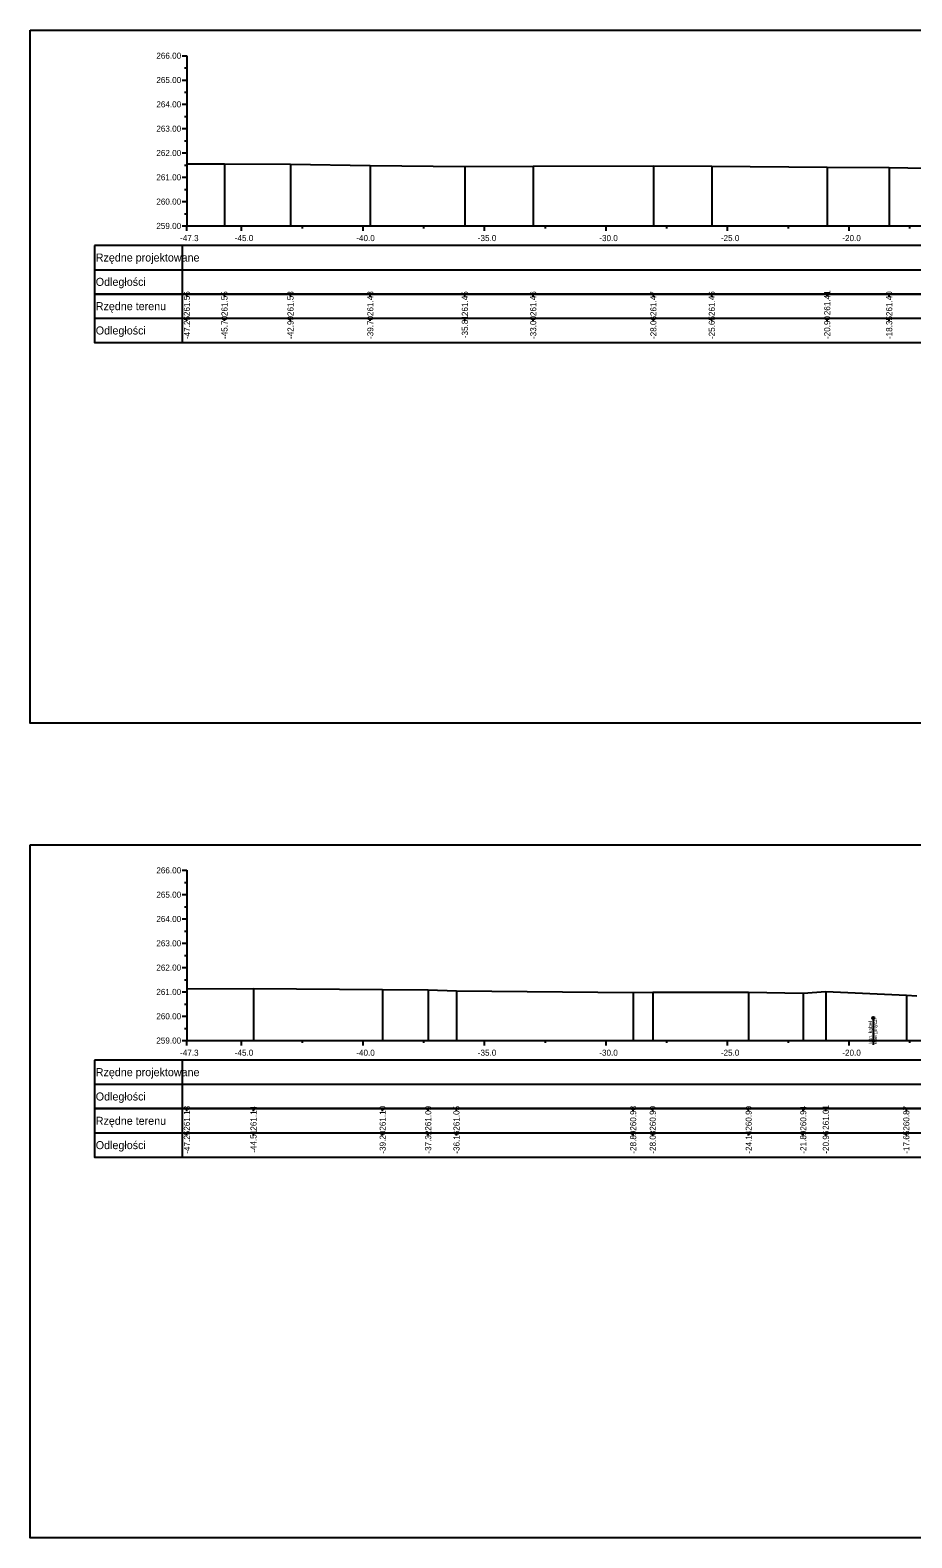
# Model space of a CAD drawing. Extents: x 6516023 to 6560129, y 5513077 to 5529206.
# Drawn here: x 6519904.5 to 6519940.8, y 5514451.2 to 5514513.2 of the extents above; entities that cross this region are included whole.
import ezdxf

# ---------------------------------------------------------------- set-up
doc = ezdxf.new("R2010")
doc.units = 0
for name, color, linetype in [('TOR_PRZEK_P-kable', 7, 'Continuous'), ('TOR_PRZEK_P-tabelka istniejace', 7, 'Continuous'), ('TOR_PRZEK_P-tabelka projektowane', 7, 'Continuous'), ('TOR_PRZEK_P-teren istniejacy', 7, 'Continuous'), ('TOR_PRZEK_P-uklad odniesienia', 7, 'Continuous'), ('TOR_RAMKI-ramka+tabelka 1', 7, 'Continuous')]:
    doc.layers.add(name, color=color, linetype=linetype)

msp = doc.modelspace()

# ---------------------------------------------------------------- linework, layer by layer
at = {"layer": 'TOR_PRZEK_P-kable'}
msp.add_line((6519939.204, 5514472.534), (6519939.204, 5514471.424), dxfattribs=at)
msp.add_circle((6519939.204, 5514472.534), 0.05, dxfattribs=at)
at = {"layer": 'TOR_PRZEK_P-tabelka istniejace'}
for p, q in [((6519907.163, 5514502.306), (6519907.163, 5514500.306)), ((6519910.763, 5514502.306), (6519910.763, 5514500.306)), ((6519910.963, 5514502.206), (6519910.963, 5514502.306)), ((6519912.509, 5514502.206), (6519912.509, 5514502.306)), ((6519915.225, 5514502.206), (6519915.225, 5514502.306)), ((6519918.51, 5514502.206), (6519918.51, 5514502.306)), ((6519922.4, 5514502.206), (6519922.4, 5514502.306)), ((6519925.212, 5514502.206), (6519925.212, 5514502.306)), ((6519930.157, 5514502.206), (6519930.157, 5514502.306)), ((6519932.56, 5514502.206), (6519932.56, 5514502.306)), ((6519937.309, 5514502.206), (6519937.309, 5514502.306)), ((6519939.859, 5514502.206), (6519939.859, 5514502.306)), ((6519907.163, 5514501.306), (6520000.963, 5514501.306)), ((6519910.963, 5514501.206), (6519910.963, 5514501.306)), ((6519912.509, 5514501.206), (6519912.509, 5514501.306)), ((6519915.225, 5514501.206), (6519915.225, 5514501.306)), ((6519918.51, 5514501.206), (6519918.51, 5514501.306)), ((6519922.4, 5514501.206), (6519922.4, 5514501.306)), ((6519925.212, 5514501.206), (6519925.212, 5514501.306)), ((6519930.157, 5514501.206), (6519930.157, 5514501.306)), ((6519932.56, 5514501.206), (6519932.56, 5514501.306)), ((6519937.309, 5514501.206), (6519937.309, 5514501.306)), ((6519939.859, 5514501.206), (6519939.859, 5514501.306)), ((6519907.163, 5514468.806), (6519907.163, 5514466.806)), ((6519910.763, 5514468.806), (6519910.763, 5514466.806)), ((6519910.963, 5514468.706), (6519910.963, 5514468.806)), ((6519913.703, 5514468.706), (6519913.703, 5514468.806)), ((6519919.017, 5514468.706), (6519919.017, 5514468.806)), ((6519920.891, 5514468.706), (6519920.891, 5514468.806)), ((6519922.055, 5514468.706), (6519922.055, 5514468.806)), ((6519929.326, 5514468.706), (6519929.326, 5514468.806)), ((6519930.132, 5514468.706), (6519930.132, 5514468.806)), ((6519934.077, 5514468.706), (6519934.077, 5514468.806)), ((6519936.323, 5514468.706), (6519936.323, 5514468.806)), ((6519937.252, 5514468.706), (6519937.252, 5514468.806)), ((6519940.566, 5514468.706), (6519940.566, 5514468.806)), ((6519907.163, 5514467.806), (6520000.963, 5514467.806)), ((6519910.963, 5514467.706), (6519910.963, 5514467.806)), ((6519913.703, 5514467.706), (6519913.703, 5514467.806)), ((6519919.017, 5514467.706), (6519919.017, 5514467.806)), ((6519920.891, 5514467.706), (6519920.891, 5514467.806)), ((6519922.055, 5514467.706), (6519922.055, 5514467.806)), ((6519929.326, 5514467.706), (6519929.326, 5514467.806)), ((6519930.132, 5514467.706), (6519930.132, 5514467.806)), ((6519934.077, 5514467.706), (6519934.077, 5514467.806)), ((6519936.323, 5514467.706), (6519936.323, 5514467.806)), ((6519937.252, 5514467.706), (6519937.252, 5514467.806)), ((6519940.566, 5514467.706), (6519940.566, 5514467.806))]:
    msp.add_line(p, q, dxfattribs=at)
for points in [[(6519910.963, 5514507.661), (6519910.963, 5514505.306), (6519910.963, 5514505.176), (6519910.963, 5514505.106)], [(6519912.509, 5514507.66), (6519912.509, 5514505.306), (6519912.509, 5514505.176), (6519912.509, 5514505.106)], [(6519915.225, 5514507.639), (6519915.225, 5514505.306), (6519915.225, 5514505.176), (6519915.225, 5514505.106)], [(6519918.51, 5514507.586), (6519918.51, 5514505.306), (6519918.51, 5514505.176), (6519918.51, 5514505.106)], [(6519922.4, 5514507.556), (6519922.4, 5514505.306), (6519922.4, 5514505.176), (6519922.4, 5514505.106)], [(6519925.212, 5514507.568), (6519925.212, 5514505.306), (6519925.212, 5514505.176), (6519925.212, 5514505.106)], [(6519930.157, 5514507.573), (6519930.157, 5514505.306), (6519930.157, 5514505.176), (6519930.157, 5514505.106)], [(6519932.56, 5514507.569), (6519932.56, 5514505.306), (6519932.56, 5514505.176), (6519932.56, 5514505.106)], [(6519937.309, 5514507.52), (6519937.309, 5514505.306), (6519937.309, 5514505.176), (6519937.309, 5514505.106)], [(6519939.859, 5514507.508), (6519939.859, 5514505.306), (6519939.859, 5514505.176), (6519939.859, 5514505.106)], [(6519910.963, 5514473.731), (6519910.963, 5514471.806), (6519910.963, 5514471.676), (6519910.963, 5514471.606)], [(6519913.703, 5514473.741), (6519913.703, 5514471.806), (6519913.703, 5514471.676), (6519913.703, 5514471.606)], [(6519919.017, 5514473.702), (6519919.017, 5514471.806), (6519919.017, 5514471.676), (6519919.017, 5514471.606)], [(6519920.891, 5514473.695), (6519920.891, 5514471.806), (6519920.891, 5514471.676), (6519920.891, 5514471.606)], [(6519922.055, 5514473.654), (6519922.055, 5514471.806), (6519922.055, 5514471.676), (6519922.055, 5514471.606)], [(6519929.326, 5514473.588), (6519929.326, 5514471.806), (6519929.326, 5514471.676), (6519929.326, 5514471.606)], [(6519930.132, 5514473.597), (6519930.132, 5514471.806), (6519930.132, 5514471.676), (6519930.132, 5514471.606)], [(6519934.077, 5514473.597), (6519934.077, 5514471.806), (6519934.077, 5514471.676), (6519934.077, 5514471.606)], [(6519936.323, 5514473.551), (6519936.323, 5514471.806), (6519936.323, 5514471.676), (6519936.323, 5514471.606)], [(6519937.252, 5514473.617), (6519937.252, 5514471.806), (6519937.252, 5514471.676), (6519937.252, 5514471.606)], [(6519940.566, 5514473.476), (6519940.566, 5514471.806), (6519940.566, 5514471.676), (6519940.566, 5514471.606)]]:
    msp.add_lwpolyline(points, dxfattribs=at)
for points in [[(6519907.163, 5514502.306), (6519907.163, 5514500.306), (6520000.963, 5514500.306), (6520000.963, 5514502.306)], [(6519907.163, 5514468.806), (6519907.163, 5514466.806), (6520000.963, 5514466.806), (6520000.963, 5514468.806)]]:
    msp.add_lwpolyline(points, close=True, dxfattribs=at)
at = {"layer": 'TOR_PRZEK_P-tabelka projektowane'}
for p, q in [((6519907.163, 5514504.306), (6519907.163, 5514502.306)), ((6519910.763, 5514504.306), (6519910.763, 5514502.306)), ((6519907.163, 5514503.306), (6520000.963, 5514503.306)), ((6519907.163, 5514470.806), (6519907.163, 5514468.806)), ((6519910.763, 5514470.806), (6519910.763, 5514468.806)), ((6519907.163, 5514469.806), (6520000.963, 5514469.806))]:
    msp.add_line(p, q, dxfattribs=at)
for points in [[(6519907.163, 5514504.306), (6519907.163, 5514502.306), (6520000.963, 5514502.306), (6520000.963, 5514504.306)], [(6519907.163, 5514470.806), (6519907.163, 5514468.806), (6520000.963, 5514468.806), (6520000.963, 5514470.806)]]:
    msp.add_lwpolyline(points, close=True, dxfattribs=at)
at = {"layer": 'TOR_PRZEK_P-teren istniejacy'}
for points in [[(6519910.963, 5514507.661), (6519912.509, 5514507.66), (6519915.225, 5514507.639), (6519918.51, 5514507.586), (6519922.4, 5514507.556), (6519925.212, 5514507.568), (6519930.157, 5514507.573), (6519932.56, 5514507.569), (6519937.309, 5514507.52), (6519939.859, 5514507.508), (6519942.155, 5514507.466)], [(6519910.963, 5514473.731), (6519913.703, 5514473.741), (6519919.017, 5514473.702), (6519920.891, 5514473.695), (6519922.055, 5514473.654), (6519929.326, 5514473.588), (6519930.132, 5514473.597), (6519934.077, 5514473.597), (6519936.323, 5514473.551), (6519937.252, 5514473.617), (6519940.566, 5514473.476), (6519941.001, 5514473.449)]]:
    msp.add_lwpolyline(points, dxfattribs=at)
at = {"layer": 'TOR_PRZEK_P-uklad odniesienia'}
for p, q in [((6519910.763, 5514512.106), (6519910.963, 5514512.106)), ((6519910.963, 5514512.106), (6519910.963, 5514505.106)), ((6519910.863, 5514511.606), (6519910.963, 5514511.606)), ((6519910.763, 5514511.106), (6519910.963, 5514511.106)), ((6519910.763, 5514510.106), (6519910.963, 5514510.106)), ((6519910.863, 5514510.606), (6519910.963, 5514510.606)), ((6519910.863, 5514509.606), (6519910.963, 5514509.606)), ((6519910.763, 5514509.106), (6519910.963, 5514509.106)), ((6519910.863, 5514508.606), (6519910.963, 5514508.606)), ((6519910.763, 5514508.106), (6519910.963, 5514508.106)), ((6519910.863, 5514507.606), (6519910.963, 5514507.606)), ((6519910.763, 5514507.106), (6519910.963, 5514507.106)), ((6519910.863, 5514506.606), (6519910.963, 5514506.606)), ((6519910.763, 5514506.106), (6519910.963, 5514506.106)), ((6519910.763, 5514505.106), (6519910.963, 5514505.106)), ((6519910.863, 5514505.606), (6519910.963, 5514505.606)), ((6519910.963, 5514505.106), (6520000.963, 5514505.106)), ((6519910.963, 5514505.006), (6519910.963, 5514505.106)), ((6519910.963, 5514504.906), (6519910.963, 5514505.106)), ((6519913.213, 5514504.906), (6519913.213, 5514505.106)), ((6519915.713, 5514505.006), (6519915.713, 5514505.106)), ((6519918.213, 5514504.906), (6519918.213, 5514505.106)), ((6519920.713, 5514505.006), (6519920.713, 5514505.106)), ((6519923.213, 5514504.906), (6519923.213, 5514505.106)), ((6519925.713, 5514505.006), (6519925.713, 5514505.106)), ((6519928.213, 5514504.906), (6519928.213, 5514505.106)), ((6519930.713, 5514505.006), (6519930.713, 5514505.106)), ((6519933.213, 5514504.906), (6519933.213, 5514505.106)), ((6519935.713, 5514505.006), (6519935.713, 5514505.106)), ((6519938.213, 5514504.906), (6519938.213, 5514505.106)), ((6519940.713, 5514505.006), (6519940.713, 5514505.106)), ((6519910.763, 5514478.606), (6519910.963, 5514478.606)), ((6519910.963, 5514478.606), (6519910.963, 5514471.606)), ((6519910.863, 5514478.106), (6519910.963, 5514478.106)), ((6519910.763, 5514477.606), (6519910.963, 5514477.606)), ((6519910.763, 5514476.606), (6519910.963, 5514476.606)), ((6519910.863, 5514477.106), (6519910.963, 5514477.106)), ((6519910.863, 5514476.106), (6519910.963, 5514476.106)), ((6519910.763, 5514475.606), (6519910.963, 5514475.606)), ((6519910.863, 5514475.106), (6519910.963, 5514475.106)), ((6519910.763, 5514474.606), (6519910.963, 5514474.606)), ((6519910.863, 5514474.106), (6519910.963, 5514474.106)), ((6519910.763, 5514473.606), (6519910.963, 5514473.606)), ((6519910.863, 5514473.106), (6519910.963, 5514473.106)), ((6519910.763, 5514472.606), (6519910.963, 5514472.606)), ((6519910.763, 5514471.606), (6519910.963, 5514471.606)), ((6519910.863, 5514472.106), (6519910.963, 5514472.106)), ((6519910.963, 5514471.606), (6520000.963, 5514471.606)), ((6519910.963, 5514471.506), (6519910.963, 5514471.606)), ((6519910.963, 5514471.406), (6519910.963, 5514471.606)), ((6519913.213, 5514471.406), (6519913.213, 5514471.606)), ((6519915.713, 5514471.506), (6519915.713, 5514471.606)), ((6519918.213, 5514471.406), (6519918.213, 5514471.606)), ((6519920.713, 5514471.506), (6519920.713, 5514471.606)), ((6519923.213, 5514471.406), (6519923.213, 5514471.606)), ((6519925.713, 5514471.506), (6519925.713, 5514471.606)), ((6519928.213, 5514471.406), (6519928.213, 5514471.606)), ((6519930.713, 5514471.506), (6519930.713, 5514471.606)), ((6519933.213, 5514471.406), (6519933.213, 5514471.606)), ((6519935.713, 5514471.506), (6519935.713, 5514471.606)), ((6519938.213, 5514471.406), (6519938.213, 5514471.606)), ((6519940.713, 5514471.506), (6519940.713, 5514471.606))]:
    msp.add_line(p, q, dxfattribs=at)
at = {"layer": 'TOR_RAMKI-ramka+tabelka 1'}
for points in [[(6519904.513, 5514513.156), (6520152.013, 5514513.156), (6520152.013, 5514484.656), (6519904.513, 5514484.656)], [(6519904.513, 5514479.656), (6520152.013, 5514479.656), (6520152.013, 5514451.156), (6519904.513, 5514451.156)]]:
    msp.add_lwpolyline(points, close=True, dxfattribs=at)

# ---------------------------------------------------------------- texts
at = {"layer": 'TOR_PRZEK_P-kable'}
for s, p in [('Istn. kabel', (6519939.159, 5514471.46)), ('energetycz.', (6519939.353, 5514471.46))]:
    msp.add_text(s, height=0.14999, rotation=90.0511, dxfattribs=at).set_placement(p)
at = {"layer": 'TOR_PRZEK_P-tabelka istniejace'}
for s, p in [('Rzędne terenu', (6519907.213, 5514501.641)), ('Odległości', (6519907.213, 5514500.641)), ('Rzędne terenu', (6519907.213, 5514468.141)), ('Odległości', (6519907.213, 5514467.141))]:
    msp.add_text(s, height=0.33, dxfattribs=at).set_placement(p)
for s, p in [('261.56', (6519911.088, 5514501.398)), ('261.55', (6519912.634, 5514501.397)), ('261.53', (6519915.35, 5514501.398)), ('261.48', (6519918.635, 5514501.398)), ('261.45', (6519922.525, 5514501.397)), ('261.46', (6519925.337, 5514501.398)), ('261.47', (6519930.282, 5514501.398)), ('261.46', (6519932.685, 5514501.398)), ('261.41', (6519937.434, 5514501.433)), ('261.40', (6519939.984, 5514501.398)), ('-47.25', (6519911.088, 5514500.453)), ('-45.70', (6519912.634, 5514500.455)), ('-42.99', (6519915.35, 5514500.455)), ('-39.70', (6519918.635, 5514500.455)), ('-35.81', (6519922.525, 5514500.489)), ('-33.00', (6519925.337, 5514500.455)), ('-28.06', (6519930.282, 5514500.454)), ('-25.65', (6519932.685, 5514500.453)), ('-20.90', (6519937.434, 5514500.455)), ('-18.35', (6519939.984, 5514500.453)), ('261.13', (6519911.088, 5514467.898)), ('261.14', (6519913.828, 5514467.899)), ('261.10', (6519919.142, 5514467.898)), ('261.09', (6519921.016, 5514467.898)), ('261.05', (6519922.18, 5514467.897)), ('260.98', (6519929.451, 5514467.898)), ('260.99', (6519930.257, 5514467.898)), ('260.99', (6519934.202, 5514467.898)), ('260.94', (6519936.448, 5514467.899)), ('261.01', (6519937.377, 5514467.933)), ('260.87', (6519940.691, 5514467.898)), ('-47.25', (6519911.088, 5514466.953)), ('-44.51', (6519913.828, 5514466.989)), ('-39.20', (6519919.142, 5514466.955)), ('-37.32', (6519921.016, 5514466.956)), ('-36.16', (6519922.18, 5514466.954)), ('-28.89', (6519929.451, 5514466.955)), ('-28.08', (6519930.257, 5514466.954)), ('-24.14', (6519934.202, 5514466.955)), ('-21.89', (6519936.448, 5514466.955)), ('-20.96', (6519937.377, 5514466.954)), ('-17.65', (6519940.691, 5514466.953))]:
    msp.add_text(s, height=0.25, rotation=90, dxfattribs=at).set_placement(p)
at = {"layer": 'TOR_PRZEK_P-tabelka projektowane'}
for s, p in [('Rzędne projektowane', (6519907.213, 5514503.641)), ('Odległości', (6519907.213, 5514502.641)), ('Rzędne projektowane', (6519907.213, 5514470.141)), ('Odległości', (6519907.213, 5514469.141))]:
    msp.add_text(s, height=0.33, dxfattribs=at).set_placement(p)
at = {"layer": 'TOR_PRZEK_P-uklad odniesienia'}
for s, height, p in [('266.00', 0.25, (6519909.705, 5514511.981)), ('265.00', 0.25, (6519909.705, 5514510.981)), ('264.00', 0.25, (6519909.705, 5514509.981)), ('263.00', 0.25, (6519909.705, 5514508.981)), ('262.00', 0.25, (6519909.705, 5514507.981)), ('261.00', 0.25, (6519909.705, 5514506.981)), ('260.00', 0.25, (6519909.705, 5514505.981)), ('259.00', 0.25, (6519909.705, 5514504.981)), ('-', 0.0001, (6519910.963, 5514505.106)), ('-47.3', 0.25, (6519910.682, 5514504.481)), ('-45.0', 0.25, (6519912.932, 5514504.481)), ('-40.0', 0.25, (6519917.932, 5514504.481)), ('-35.0', 0.25, (6519922.932, 5514504.481)), ('-30.0', 0.25, (6519927.932, 5514504.481)), ('-25.0', 0.25, (6519932.932, 5514504.481)), ('-20.0', 0.25, (6519937.932, 5514504.481)), ('266.00', 0.25, (6519909.705, 5514478.481)), ('265.00', 0.25, (6519909.705, 5514477.481)), ('264.00', 0.25, (6519909.705, 5514476.481)), ('263.00', 0.25, (6519909.705, 5514475.481)), ('262.00', 0.25, (6519909.705, 5514474.481)), ('261.00', 0.25, (6519909.705, 5514473.481)), ('260.00', 0.25, (6519909.705, 5514472.481)), ('259.00', 0.25, (6519909.705, 5514471.481)), ('-', 0.0001, (6519910.963, 5514471.606)), ('-47.3', 0.25, (6519910.682, 5514470.981)), ('-45.0', 0.25, (6519912.932, 5514470.981)), ('-40.0', 0.25, (6519917.932, 5514470.981)), ('-35.0', 0.25, (6519922.932, 5514470.981)), ('-30.0', 0.25, (6519927.932, 5514470.981)), ('-25.0', 0.25, (6519932.932, 5514470.981)), ('-20.0', 0.25, (6519937.932, 5514470.981))]:
    msp.add_text(s, height=height, dxfattribs=at).set_placement(p)

doc.saveas('drawing.dxf')
